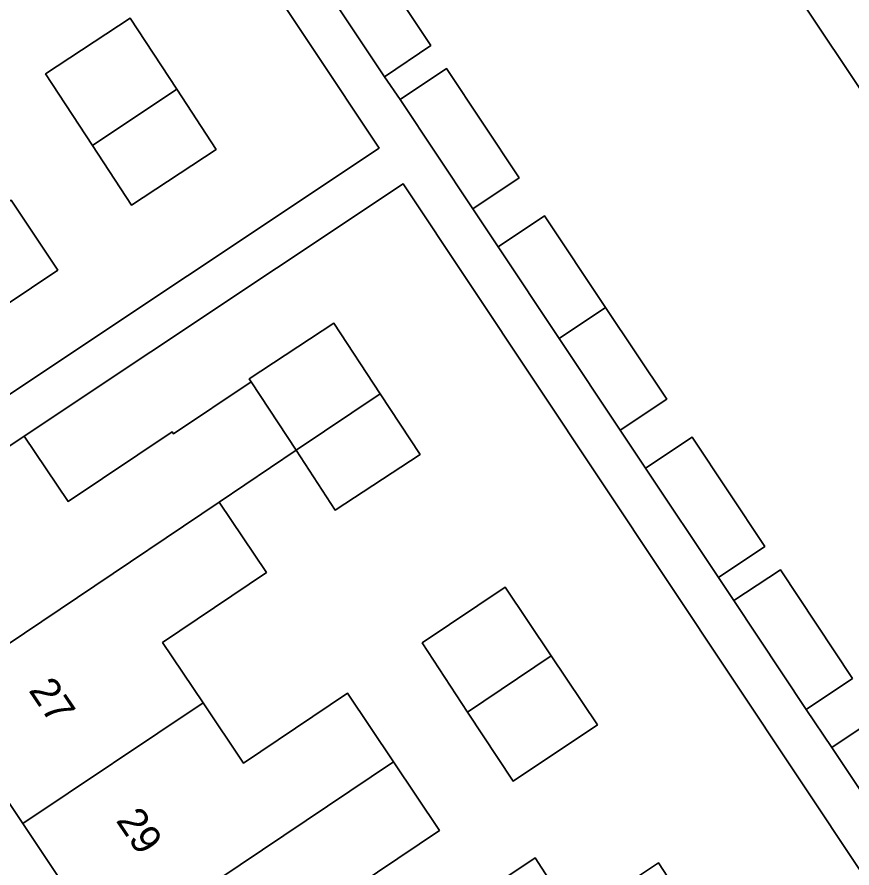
# Model space of a CAD drawing. Extents: x 158352 to 159489, y 383828 to 384603.
# Drawn here: x 158806.57 to 158834.96, y 384347.71 to 384376.64 of the extents above; entities that cross this region are included whole.
import ezdxf

# ---------------------------------------------------------------- set-up
doc = ezdxf.new("R2010")
doc.units = 0
for name, color, linetype in [('IMGEO_Erf', 7, 'Continuous'), ('IMGEO_Pand', 7, 'Continuous'), ('IMGEO_Pand_nummerreeks', 7, 'Continuous'), ('IMGEO_Voetpad_open', 7, 'Continuous')]:
    doc.layers.add(name, color=color, linetype=linetype)

msp = doc.modelspace()

# ---------------------------------------------------------------- linework, layer by layer
at = {"layer": 'IMGEO_Erf'}
for points in [[(158805.842, 384363.496), (158818.889, 384372.181), (158812.03, 384382.486), (158800.915, 384399.099)], [(158818.183, 384379.373), (158820.639, 384375.665), (158819.061, 384374.607), (158819.593, 384373.829), (158821.174, 384374.882), (158823.645, 384371.172), (158822.064, 384370.119), (158822.926, 384368.83), (158824.507, 384369.884), (158826.585, 384366.766), (158828.664, 384363.649), (158827.083, 384362.595), (158827.944, 384361.301), (158829.525, 384362.354), (158831.998, 384358.64), (158830.416, 384357.587), (158830.948, 384356.8), (158832.531, 384357.85), (158834.982, 384354.156), (158833.399, 384353.105), (158834.269, 384351.81), (158835.851, 384352.863)], [(158835.996, 384373.052), (158832.675, 384378.031)], [(158837.601, 384344.069), (158819.7, 384370.964), (158806.819, 384362.39), (158808.312, 384360.165), (158811.842, 384362.534), (158811.889, 384362.464), (158814.533, 384364.237), (158814.463, 384364.344), (158817.345, 384366.234), (158818.92, 384363.831), (158820.273, 384361.767), (158817.391, 384359.877), (158816.058, 384361.91), (158813.447, 384360.142), (158815.052, 384357.751), (158811.52, 384355.381), (158812.896, 384353.331), (158814.271, 384351.281), (158817.804, 384353.652), (158819.37, 384351.318), (158820.937, 384348.984), (158817.411, 384346.618)], [(158806.371, 384370.408), (158807.958, 384368.033), (158804.4, 384365.655)], [(158821.412, 384346.196), (158824.183, 384348.056), (158825.531, 384345.981), (158828.382, 384347.884), (158829.941, 384345.484)]]:
    msp.add_lwpolyline(points, dxfattribs=at)
for points in [[(158809.136, 384372.267), (158807.537, 384374.707), (158810.419, 384376.597), (158812.002, 384374.182), (158813.347, 384372.13), (158810.465, 384370.24)], [(158809.208, 384345.578), (158806.773, 384349.222), (158803.801, 384353.669), (158800.712, 384358.292), (158797.039, 384355.828), (158814.765, 384329.403), (158817.406, 384331.174), (158814.613, 384335.344), (158814.887, 384335.528), (158814.379, 384336.285), (158812.564, 384338.988), (158811.976, 384339.864), (158811.702, 384339.68), (158808.701, 384344.158), (158809.706, 384344.833), (158809.603, 384344.987)], [(158823.169, 384357.252), (158824.736, 384354.918), (158826.302, 384352.584), (158823.435, 384350.66), (158821.893, 384353.01), (158820.352, 384355.361)]]:
    msp.add_lwpolyline(points, close=True, dxfattribs=at)
at = {"layer": 'IMGEO_Pand'}
for points in [[(158835.996, 384373.052), (158843.858, 384378.296), (158840.531, 384383.271), (158832.675, 384378.031)], [(158818.183, 384379.373), (158816.599, 384378.324), (158819.061, 384374.607), (158820.639, 384375.665)], [(158809.136, 384372.267), (158812.002, 384374.182), (158810.419, 384376.597), (158807.537, 384374.707)], [(158819.593, 384373.829), (158822.064, 384370.119), (158823.645, 384371.172), (158821.174, 384374.882)], [(158809.136, 384372.267), (158810.465, 384370.24), (158813.347, 384372.13), (158812.002, 384374.182)], [(158806.371, 384370.408), (158796.844, 384364.044), (158799.886, 384359.517), (158805.842, 384363.496), (158804.4, 384365.655), (158807.958, 384368.033)], [(158826.585, 384366.766), (158824.507, 384369.884), (158822.926, 384368.83), (158825.004, 384365.712)], [(158826.585, 384366.766), (158825.004, 384365.712), (158827.083, 384362.595), (158828.664, 384363.649)], [(158817.345, 384366.234), (158814.463, 384364.344), (158814.533, 384364.237), (158816.058, 384361.91), (158818.92, 384363.831)], [(158813.447, 384360.142), (158816.058, 384361.91), (158814.533, 384364.237), (158811.889, 384362.464), (158811.842, 384362.534), (158808.312, 384360.165), (158806.819, 384362.39), (158800.712, 384358.292), (158803.801, 384353.669)], [(158818.92, 384363.831), (158816.058, 384361.91), (158817.391, 384359.877), (158820.273, 384361.767)], [(158829.525, 384362.354), (158827.944, 384361.301), (158830.416, 384357.587), (158831.998, 384358.64)], [(158803.801, 384353.669), (158806.773, 384349.222), (158812.896, 384353.331), (158811.52, 384355.381), (158815.052, 384357.751), (158813.447, 384360.142)], [(158833.399, 384353.105), (158834.982, 384354.156), (158832.531, 384357.85), (158830.948, 384356.8)], [(158821.893, 384353.01), (158824.736, 384354.918), (158823.169, 384357.252), (158820.352, 384355.361)], [(158824.736, 384354.918), (158821.893, 384353.01), (158823.435, 384350.66), (158826.302, 384352.584)], [(158819.37, 384351.318), (158817.804, 384353.652), (158814.271, 384351.281), (158812.896, 384353.331), (158806.773, 384349.222), (158809.208, 384345.578), (158809.603, 384344.987), (158809.706, 384344.833)], [(158836.729, 384348.114), (158838.311, 384349.167), (158835.851, 384352.863), (158834.269, 384351.81)], [(158819.37, 384351.318), (158809.706, 384344.833), (158808.701, 384344.158), (158811.702, 384339.68), (158811.976, 384339.864), (158818.035, 384343.93), (158818.848, 384344.476), (158817.411, 384346.618), (158820.937, 384348.984)], [(158824.329, 384341.864), (158824.353, 384341.828), (158827.046, 384343.649), (158825.531, 384345.981), (158824.183, 384348.056), (158821.412, 384346.196), (158822.8, 384344.143), (158819.416, 384341.872), (158818.543, 384343.173), (158818.273, 384343.576), (158818.035, 384343.93), (158811.976, 384339.864), (158812.564, 384338.988), (158814.379, 384336.285), (158814.887, 384335.528)], [(158828.382, 384347.884), (158825.531, 384345.981), (158827.046, 384343.649), (158827.095, 384343.574), (158829.941, 384345.484)]]:
    msp.add_lwpolyline(points, close=True, dxfattribs=at)
at = {"layer": 'IMGEO_Voetpad_open'}
for points in [[(158836.729, 384348.114), (158834.269, 384351.81), (158833.399, 384353.105), (158830.948, 384356.8), (158830.416, 384357.587), (158827.944, 384361.301), (158827.083, 384362.595), (158825.004, 384365.712), (158822.926, 384368.83), (158822.064, 384370.119), (158819.593, 384373.829), (158819.061, 384374.607), (158816.599, 384378.324), (158815.733, 384379.608), (158813.26, 384383.309), (158811.87, 384385.338), (158820.836, 384391.319), (158827.372, 384395.689), (158823.862, 384400.967), (158826.382, 384402.622), (158825.716, 384403.62), (158822.434, 384401.369)], [(158800.915, 384399.099), (158812.03, 384382.486), (158818.889, 384372.181), (158805.842, 384363.496)], [(158800.712, 384358.292), (158806.819, 384362.39), (158819.7, 384370.964), (158837.601, 384344.069)]]:
    msp.add_lwpolyline(points, dxfattribs=at)

# ---------------------------------------------------------------- texts
at = {"layer": 'IMGEO_Pand_nummerreeks'}
for s, rotation, p in [('27', 303.8641, (158806.948, 384353.749)), ('29', 303.8616, (158809.916, 384349.326))]:
    msp.add_text(s, height=1, rotation=rotation, dxfattribs=at).set_placement(p)

doc.saveas('drawing.dxf')
